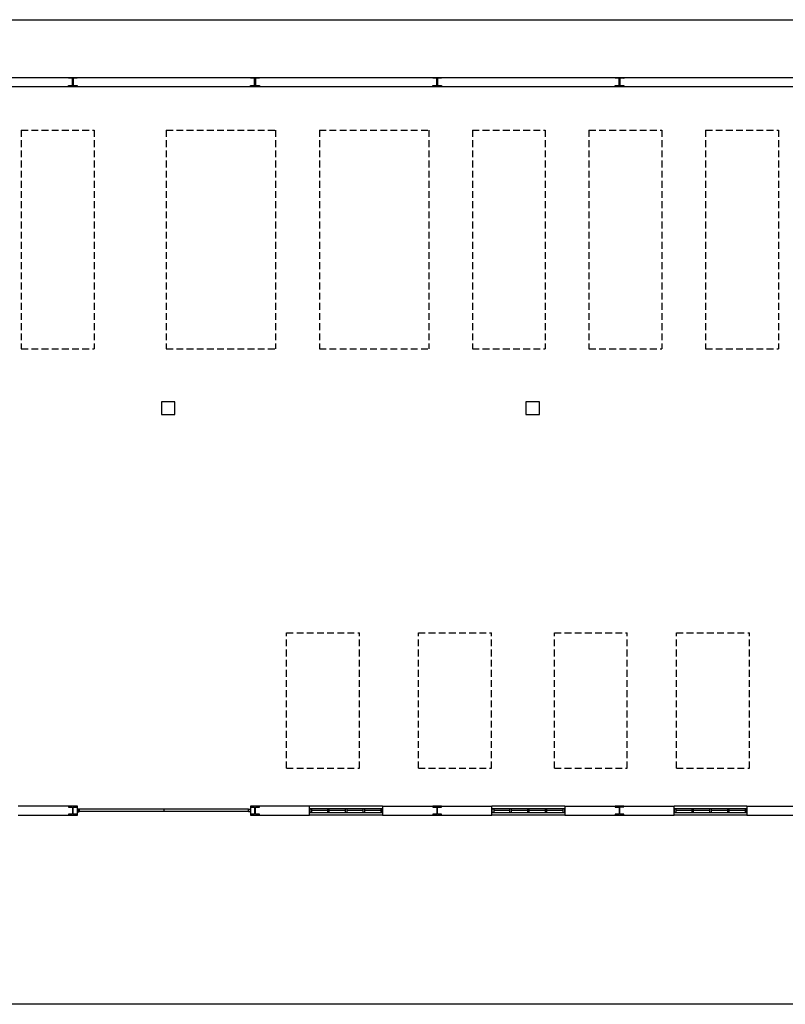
# Model space of a CAD drawing. Header units: millimetres. Extents: x -559 to 10735, y -2326 to 222.
# Tile 614 of 656: x 6973 to 7086, y -872 to -726. Entities that reach past the tile are written whole.
import ezdxf

# ---------------------------------------------------------------- set-up
doc = ezdxf.new("R2010")
doc.units = ezdxf.units.MM
doc.header["$LTSCALE"] = 4
doc.linetypes.add('HIDDEN', pattern=[0.375, 0.25, -0.125])
doc.layers.add('Extremos da Area Total', color=253, linetype='Continuous')
doc.layers.add('Planta Baixa', color=251, linetype='Continuous')

# ---------------------------------------------------------------- blocks, each defined once
blk = doc.blocks.new('AUW01D3S-flat-22-flat-1')
at = {"color": 9}
for p, q in [((0, 0.125), (-2, 0.125)), ((0, -0.125), (-2, -0.125))]:
    blk.add_line(p, q, dxfattribs=at)
blk = doc.blocks.new('AUD18D1S-flat-52-flat-1')
at = {"color": 9}
for p, q in [((-2, -0.125), (-2, 0.125)), ((0, 0.125), (0, -0.125))]:
    blk.add_line(p, q, dxfattribs=at)
blk = doc.blocks.new('AUD19D1S-flat-52-flat-1')
at = {"color": 9}
for p, q in [((-2, 0), (-2, 0)), ((0, 0), (0, 0))]:
    blk.add_line(p, q, dxfattribs=at)
blk = doc.blocks.new('AUD37D1S-flat-152-flat-1')
at = {"color": 9}
for p, q in [((-0.05, 0.05), (-0.05, -0.05)), ((0, 0.05), (-0.05, 0.05)), ((0, -0.05), (0, 0.05)), ((-0.05, -0.05), (0, -0.05))]:
    blk.add_line(p, q, dxfattribs=at)
at = {"color": 9, "width": 0.5, "flags": 3}
for p in [(-0.05, 0), (-0.05, -0.05)]:
    blk.add_attdef('JAMBPT', p, '', height=0.01, rotation=180, dxfattribs=at)
at = {"color": 9, "oblique": 36.8699, "width": 1.25, "flags": 3}
for p in [(-0.05, 0.05), (-0.05, 0), (-0.05, -0.05)]:
    blk.add_attdef('JAMBPT', p, '', height=0.00632, rotation=243.4349, dxfattribs=at)
blk = doc.blocks.new('AUD37D1S-flat-151-flat-1')
at = {"color": 9}
for p, q in [((0, -0.05), (0, 0.05)), ((0, 0.05), (0.05, 0.05)), ((0.05, 0.05), (0.05, -0.05)), ((0.05, -0.05), (0, -0.05))]:
    blk.add_line(p, q, dxfattribs=at)
at = {"color": 9, "text_generation_flag": 4, "width": 1.25, "flags": 3}
for p in [(0.05, 0.05), (0.05, 0), (0.05, -0.05)]:
    blk.add_attdef('JAMBPT', p, '', height=0.00632, rotation=296.5651, dxfattribs=at)
at = {"color": 9, "text_generation_flag": 4, "width": 0.5, "flags": 3}
for p in [(0.05, 0), (0.05, -0.05)]:
    blk.add_attdef('JAMBPT', p, '', height=0.01, dxfattribs=at)
blk = doc.blocks.new('AUD40D1S-flat-44-flat-1')
at = {"color": 9}
for p, q in [((-1, 0.05), (-1, -0.05)), ((1, 0.05), (-1, 0.05)), ((1, -0.05), (1, 0.05)), ((-1, -0.05), (1, -0.05))]:
    blk.add_line(p, q, dxfattribs=at)
blk = doc.blocks.new('AUD40D1S-flat-43-flat-1')
at = {"color": 9}
for p, q in [((-1, 0.05), (-1, -0.05)), ((1, 0.05), (-1, 0.05)), ((1, -0.05), (1, 0.05)), ((-1, -0.05), (1, -0.05))]:
    blk.add_line(p, q, dxfattribs=at)
blk = doc.blocks.new('AUD37D1S-flat-150-flat-1')
at = {"color": 9}
for p, q in [((-0.05, 0.05), (-0.05, -0.05)), ((0, 0.05), (-0.05, 0.05)), ((0, -0.05), (0, 0.05)), ((-0.05, -0.05), (0, -0.05))]:
    blk.add_line(p, q, dxfattribs=at)
at = {"color": 9, "width": 0.5, "flags": 3}
for p in [(-0.05, 0), (-0.05, -0.05)]:
    blk.add_attdef('JAMBPT', p, '', height=0.01, rotation=180, dxfattribs=at)
at = {"color": 9, "oblique": 36.8699, "width": 1.25, "flags": 3}
for p in [(-0.05, 0.05), (-0.05, 0), (-0.05, -0.05)]:
    blk.add_attdef('JAMBPT', p, '', height=0.00632, rotation=243.4349, dxfattribs=at)
blk = doc.blocks.new('AUD37D1S-flat-149-flat-1')
at = {"color": 9}
for p, q in [((-0.05, 0.05), (-0.05, -0.05)), ((0, 0.05), (-0.05, 0.05)), ((0, -0.05), (0, 0.05)), ((-0.05, -0.05), (0, -0.05))]:
    blk.add_line(p, q, dxfattribs=at)
at = {"color": 9, "width": 0.5, "flags": 3}
for p in [(-0.05, 0), (-0.05, -0.05)]:
    blk.add_attdef('JAMBPT', p, '', height=0.01, rotation=180, dxfattribs=at)
at = {"color": 9, "oblique": 36.8699, "width": 1.25, "flags": 3}
for p in [(-0.05, 0.05), (-0.05, 0), (-0.05, -0.05)]:
    blk.add_attdef('JAMBPT', p, '', height=0.00632, rotation=243.4349, dxfattribs=at)
blk = doc.blocks.new('AUD37D1S-flat-148-flat-1')
at = {"color": 9}
for p, q in [((-0.05, 0.05), (-0.05, -0.05)), ((0, 0.05), (-0.05, 0.05)), ((0, -0.05), (0, 0.05)), ((-0.05, -0.05), (0, -0.05))]:
    blk.add_line(p, q, dxfattribs=at)
at = {"color": 9, "width": 0.5, "flags": 3}
for p in [(-0.05, 0), (-0.05, -0.05)]:
    blk.add_attdef('JAMBPT', p, '', height=0.01, rotation=180, dxfattribs=at)
at = {"color": 9, "oblique": 36.8699, "width": 1.25, "flags": 3}
for p in [(-0.05, 0.05), (-0.05, 0), (-0.05, -0.05)]:
    blk.add_attdef('JAMBPT', p, '', height=0.00632, rotation=243.4349, dxfattribs=at)
blk = doc.blocks.new('AUW01D1S-flat-68-flat-1')
at = {"color": 9}
blk.add_line((0.21875, 0), (-0.21875, 0), dxfattribs=at)
blk = doc.blocks.new('AUW01D1S-flat-67-flat-1')
at = {"color": 9}
blk.add_line((0.21875, 0), (-0.21875, 0), dxfattribs=at)
blk = doc.blocks.new('AUW01D1S-flat-66-flat-1')
at = {"color": 9}
blk.add_line((0.21875, 0), (-0.21875, 0), dxfattribs=at)
blk = doc.blocks.new('AUW01D1S-flat-65-flat-1')
at = {"color": 9}
blk.add_line((0.21875, 0), (-0.21875, 0), dxfattribs=at)
blk = doc.blocks.new('AUW01D3S-flat-21-flat-1')
at = {"color": 9}
for p, q in [((0, 0.125), (-2, 0.125)), ((0, -0.125), (-2, -0.125))]:
    blk.add_line(p, q, dxfattribs=at)
blk = doc.blocks.new('AUD18D1S-flat-51-flat-1')
at = {"color": 9}
for p, q in [((-2, -0.125), (-2, 0.125)), ((0, 0.125), (0, -0.125))]:
    blk.add_line(p, q, dxfattribs=at)
blk = doc.blocks.new('AUD19D1S-flat-51-flat-1')
at = {"color": 9}
for p, q in [((-2, 0), (-2, 0)), ((0, 0), (0, 0))]:
    blk.add_line(p, q, dxfattribs=at)
blk = doc.blocks.new('AUD37D1S-flat-147-flat-1')
at = {"color": 9}
for p, q in [((-0.05, 0.05), (-0.05, -0.05)), ((0, 0.05), (-0.05, 0.05)), ((0, -0.05), (0, 0.05)), ((-0.05, -0.05), (0, -0.05))]:
    blk.add_line(p, q, dxfattribs=at)
at = {"color": 9, "width": 0.5, "flags": 3}
for p in [(-0.05, 0), (-0.05, -0.05)]:
    blk.add_attdef('JAMBPT', p, '', height=0.01, rotation=180, dxfattribs=at)
at = {"color": 9, "oblique": 36.8699, "width": 1.25, "flags": 3}
for p in [(-0.05, 0.05), (-0.05, 0), (-0.05, -0.05)]:
    blk.add_attdef('JAMBPT', p, '', height=0.00632, rotation=243.4349, dxfattribs=at)
blk = doc.blocks.new('AUD37D1S-flat-146-flat-1')
at = {"color": 9}
for p, q in [((0, -0.05), (0, 0.05)), ((0, 0.05), (0.05, 0.05)), ((0.05, 0.05), (0.05, -0.05)), ((0.05, -0.05), (0, -0.05))]:
    blk.add_line(p, q, dxfattribs=at)
at = {"color": 9, "text_generation_flag": 4, "width": 1.25, "flags": 3}
for p in [(0.05, 0.05), (0.05, 0), (0.05, -0.05)]:
    blk.add_attdef('JAMBPT', p, '', height=0.00632, rotation=296.5651, dxfattribs=at)
at = {"color": 9, "text_generation_flag": 4, "width": 0.5, "flags": 3}
for p in [(0.05, 0), (0.05, -0.05)]:
    blk.add_attdef('JAMBPT', p, '', height=0.01, dxfattribs=at)
blk = doc.blocks.new('AUD40D1S-flat-42-flat-1')
at = {"color": 9}
for p, q in [((-1, 0.05), (-1, -0.05)), ((1, 0.05), (-1, 0.05)), ((1, -0.05), (1, 0.05)), ((-1, -0.05), (1, -0.05))]:
    blk.add_line(p, q, dxfattribs=at)
blk = doc.blocks.new('AUD40D1S-flat-41-flat-1')
at = {"color": 9}
for p, q in [((-1, 0.05), (-1, -0.05)), ((1, 0.05), (-1, 0.05)), ((1, -0.05), (1, 0.05)), ((-1, -0.05), (1, -0.05))]:
    blk.add_line(p, q, dxfattribs=at)
blk = doc.blocks.new('AUD37D1S-flat-145-flat-1')
at = {"color": 9}
for p, q in [((-0.05, 0.05), (-0.05, -0.05)), ((0, 0.05), (-0.05, 0.05)), ((0, -0.05), (0, 0.05)), ((-0.05, -0.05), (0, -0.05))]:
    blk.add_line(p, q, dxfattribs=at)
at = {"color": 9, "width": 0.5, "flags": 3}
for p in [(-0.05, 0), (-0.05, -0.05)]:
    blk.add_attdef('JAMBPT', p, '', height=0.01, rotation=180, dxfattribs=at)
at = {"color": 9, "oblique": 36.8699, "width": 1.25, "flags": 3}
for p in [(-0.05, 0.05), (-0.05, 0), (-0.05, -0.05)]:
    blk.add_attdef('JAMBPT', p, '', height=0.00632, rotation=243.4349, dxfattribs=at)
blk = doc.blocks.new('AUD37D1S-flat-144-flat-1')
at = {"color": 9}
for p, q in [((-0.05, 0.05), (-0.05, -0.05)), ((0, 0.05), (-0.05, 0.05)), ((0, -0.05), (0, 0.05)), ((-0.05, -0.05), (0, -0.05))]:
    blk.add_line(p, q, dxfattribs=at)
at = {"color": 9, "width": 0.5, "flags": 3}
for p in [(-0.05, 0), (-0.05, -0.05)]:
    blk.add_attdef('JAMBPT', p, '', height=0.01, rotation=180, dxfattribs=at)
at = {"color": 9, "oblique": 36.8699, "width": 1.25, "flags": 3}
for p in [(-0.05, 0.05), (-0.05, 0), (-0.05, -0.05)]:
    blk.add_attdef('JAMBPT', p, '', height=0.00632, rotation=243.4349, dxfattribs=at)
blk = doc.blocks.new('AUD37D1S-flat-143-flat-1')
at = {"color": 9}
for p, q in [((-0.05, 0.05), (-0.05, -0.05)), ((0, 0.05), (-0.05, 0.05)), ((0, -0.05), (0, 0.05)), ((-0.05, -0.05), (0, -0.05))]:
    blk.add_line(p, q, dxfattribs=at)
at = {"color": 9, "width": 0.5, "flags": 3}
for p in [(-0.05, 0), (-0.05, -0.05)]:
    blk.add_attdef('JAMBPT', p, '', height=0.01, rotation=180, dxfattribs=at)
at = {"color": 9, "oblique": 36.8699, "width": 1.25, "flags": 3}
for p in [(-0.05, 0.05), (-0.05, 0), (-0.05, -0.05)]:
    blk.add_attdef('JAMBPT', p, '', height=0.00632, rotation=243.4349, dxfattribs=at)
blk = doc.blocks.new('AUW01D1S-flat-64-flat-1')
at = {"color": 9}
blk.add_line((0.21875, 0), (-0.21875, 0), dxfattribs=at)
blk = doc.blocks.new('AUW01D1S-flat-63-flat-1')
at = {"color": 9}
blk.add_line((0.21875, 0), (-0.21875, 0), dxfattribs=at)
blk = doc.blocks.new('AUW01D1S-flat-62-flat-1')
at = {"color": 9}
blk.add_line((0.21875, 0), (-0.21875, 0), dxfattribs=at)
blk = doc.blocks.new('AUW01D1S-flat-61-flat-1')
at = {"color": 9}
blk.add_line((0.21875, 0), (-0.21875, 0), dxfattribs=at)
blk = doc.blocks.new('AUW01D3S-flat-20-flat-1')
at = {"color": 9}
for p, q in [((0, 0.125), (-2, 0.125)), ((0, -0.125), (-2, -0.125))]:
    blk.add_line(p, q, dxfattribs=at)
blk = doc.blocks.new('AUD18D1S-flat-50-flat-1')
at = {"color": 9}
for p, q in [((-2, -0.125), (-2, 0.125)), ((0, 0.125), (0, -0.125))]:
    blk.add_line(p, q, dxfattribs=at)
blk = doc.blocks.new('AUD19D1S-flat-50-flat-1')
at = {"color": 9}
for p, q in [((-2, 0), (-2, 0)), ((0, 0), (0, 0))]:
    blk.add_line(p, q, dxfattribs=at)
blk = doc.blocks.new('AUD37D1S-flat-142-flat-1')
at = {"color": 9}
for p, q in [((-0.05, 0.05), (-0.05, -0.05)), ((0, 0.05), (-0.05, 0.05)), ((0, -0.05), (0, 0.05)), ((-0.05, -0.05), (0, -0.05))]:
    blk.add_line(p, q, dxfattribs=at)
at = {"color": 9, "width": 0.5, "flags": 3}
for p in [(-0.05, 0), (-0.05, -0.05)]:
    blk.add_attdef('JAMBPT', p, '', height=0.01, rotation=180, dxfattribs=at)
at = {"color": 9, "oblique": 36.8699, "width": 1.25, "flags": 3}
for p in [(-0.05, 0.05), (-0.05, 0), (-0.05, -0.05)]:
    blk.add_attdef('JAMBPT', p, '', height=0.00632, rotation=243.4349, dxfattribs=at)
blk = doc.blocks.new('AUD37D1S-flat-141-flat-1')
at = {"color": 9}
for p, q in [((0, -0.05), (0, 0.05)), ((0, 0.05), (0.05, 0.05)), ((0.05, 0.05), (0.05, -0.05)), ((0.05, -0.05), (0, -0.05))]:
    blk.add_line(p, q, dxfattribs=at)
at = {"color": 9, "text_generation_flag": 4, "width": 1.25, "flags": 3}
for p in [(0.05, 0.05), (0.05, 0), (0.05, -0.05)]:
    blk.add_attdef('JAMBPT', p, '', height=0.00632, rotation=296.5651, dxfattribs=at)
at = {"color": 9, "text_generation_flag": 4, "width": 0.5, "flags": 3}
for p in [(0.05, 0), (0.05, -0.05)]:
    blk.add_attdef('JAMBPT', p, '', height=0.01, dxfattribs=at)
blk = doc.blocks.new('AUD40D1S-flat-40-flat-1')
at = {"color": 9}
for p, q in [((-1, 0.05), (-1, -0.05)), ((1, 0.05), (-1, 0.05)), ((1, -0.05), (1, 0.05)), ((-1, -0.05), (1, -0.05))]:
    blk.add_line(p, q, dxfattribs=at)
blk = doc.blocks.new('AUD40D1S-flat-39-flat-1')
at = {"color": 9}
for p, q in [((-1, 0.05), (-1, -0.05)), ((1, 0.05), (-1, 0.05)), ((1, -0.05), (1, 0.05)), ((-1, -0.05), (1, -0.05))]:
    blk.add_line(p, q, dxfattribs=at)
blk = doc.blocks.new('AUD37D1S-flat-140-flat-1')
at = {"color": 9}
for p, q in [((-0.05, 0.05), (-0.05, -0.05)), ((0, 0.05), (-0.05, 0.05)), ((0, -0.05), (0, 0.05)), ((-0.05, -0.05), (0, -0.05))]:
    blk.add_line(p, q, dxfattribs=at)
at = {"color": 9, "width": 0.5, "flags": 3}
for p in [(-0.05, 0), (-0.05, -0.05)]:
    blk.add_attdef('JAMBPT', p, '', height=0.01, rotation=180, dxfattribs=at)
at = {"color": 9, "oblique": 36.8699, "width": 1.25, "flags": 3}
for p in [(-0.05, 0.05), (-0.05, 0), (-0.05, -0.05)]:
    blk.add_attdef('JAMBPT', p, '', height=0.00632, rotation=243.4349, dxfattribs=at)
blk = doc.blocks.new('AUD37D1S-flat-139-flat-1')
at = {"color": 9}
for p, q in [((-0.05, 0.05), (-0.05, -0.05)), ((0, 0.05), (-0.05, 0.05)), ((0, -0.05), (0, 0.05)), ((-0.05, -0.05), (0, -0.05))]:
    blk.add_line(p, q, dxfattribs=at)
at = {"color": 9, "width": 0.5, "flags": 3}
for p in [(-0.05, 0), (-0.05, -0.05)]:
    blk.add_attdef('JAMBPT', p, '', height=0.01, rotation=180, dxfattribs=at)
at = {"color": 9, "oblique": 36.8699, "width": 1.25, "flags": 3}
for p in [(-0.05, 0.05), (-0.05, 0), (-0.05, -0.05)]:
    blk.add_attdef('JAMBPT', p, '', height=0.00632, rotation=243.4349, dxfattribs=at)
blk = doc.blocks.new('AUD37D1S-flat-138-flat-1')
at = {"color": 9}
for p, q in [((-0.05, 0.05), (-0.05, -0.05)), ((0, 0.05), (-0.05, 0.05)), ((0, -0.05), (0, 0.05)), ((-0.05, -0.05), (0, -0.05))]:
    blk.add_line(p, q, dxfattribs=at)
at = {"color": 9, "width": 0.5, "flags": 3}
for p in [(-0.05, 0), (-0.05, -0.05)]:
    blk.add_attdef('JAMBPT', p, '', height=0.01, rotation=180, dxfattribs=at)
at = {"color": 9, "oblique": 36.8699, "width": 1.25, "flags": 3}
for p in [(-0.05, 0.05), (-0.05, 0), (-0.05, -0.05)]:
    blk.add_attdef('JAMBPT', p, '', height=0.00632, rotation=243.4349, dxfattribs=at)
blk = doc.blocks.new('AUW01D1S-flat-60-flat-1')
at = {"color": 9}
blk.add_line((0.21875, 0), (-0.21875, 0), dxfattribs=at)
blk = doc.blocks.new('AUW01D1S-flat-59-flat-1')
at = {"color": 9}
blk.add_line((0.21875, 0), (-0.21875, 0), dxfattribs=at)
blk = doc.blocks.new('AUW01D1S-flat-58-flat-1')
at = {"color": 9}
blk.add_line((0.21875, 0), (-0.21875, 0), dxfattribs=at)
blk = doc.blocks.new('AUW01D1S-flat-57-flat-1')
at = {"color": 9}
blk.add_line((0.21875, 0), (-0.21875, 0), dxfattribs=at)
blk = doc.blocks.new('AUD18D1S-flat-23-flat-1')
at = {"color": 9}
for p, q in [((0, -0.125), (0, 0.125)), ((4.75, 0.125), (4.75, -0.125))]:
    blk.add_line(p, q, dxfattribs=at)
blk = doc.blocks.new('AUD19D1S-flat-23-flat-1')
at = {"color": 9}
for p, q in [((0, 0), (0, 0)), ((4.75, 0), (4.75, 0))]:
    blk.add_line(p, q, dxfattribs=at)
blk = doc.blocks.new('AUD37D1S-flat-64-flat-1')
at = {"color": 9}
for p, q in [((0, 0.0375), (0, -0.0375)), ((0.05, 0.0375), (0, 0.0375)), ((0.05, -0.0375), (0.05, 0.0375)), ((0, -0.0375), (0.05, -0.0375))]:
    blk.add_line(p, q, dxfattribs=at)
at = {"color": 9, "oblique": 22.61986, "width": 1.083333, "flags": 3}
for p in [(0.05, 0.0375), (0.05, 0), (0.05, -0.0375)]:
    blk.add_attdef('JAMBPT', p, '', height=0.00588, rotation=56.30993, dxfattribs=at)
at = {"color": 9, "width": 0.666667, "flags": 3}
for p in [(0.05, 0.0375), (0.05, 0)]:
    blk.add_attdef('JAMBPT', p, '', height=0.0075, dxfattribs=at)
blk = doc.blocks.new('AUD37D1S-flat-63-flat-1')
at = {"color": 9}
for p, q in [((-0.05, 0.0375), (0, 0.0375)), ((-0.05, -0.0375), (-0.05, 0.0375)), ((0, 0.0375), (0, -0.0375)), ((0, -0.0375), (-0.05, -0.0375))]:
    blk.add_line(p, q, dxfattribs=at)
at = {"color": 9, "text_generation_flag": 4, "flags": 3}
for p, height, rotation, width in [((-0.05, 0.0375), 0.0075, 180, 0.666667), ((-0.05, 0), 0.0075, 180, 0.666667), ((-0.05, 0.0375), 0.00588, 123.69007, 1.083333), ((-0.05, 0), 0.00588, 123.69007, 1.083333), ((-0.05, -0.0375), 0.00588, 123.69007, 1.083333)]:
    blk.add_attdef('JAMBPT', p, '', height=height, rotation=rotation, dxfattribs=dict(at, width=width))
blk = doc.blocks.new('AUD41D1S-flat-13-flat-1')
at = {"color": 9}
for p, q in [((-2.375, 0.0375), (-2.375, -0.0375)), ((2.375, -0.0375), (2.375, 0.0375))]:
    blk.add_line(p, q, dxfattribs=at)
blk = doc.blocks.new('AUD10D1S-flat-2-flat-1')
at = {"color": 9}
for p, q in [((0, 0), (0, -0.05)), ((4.65, 0), (0, 0)), ((4.65, -0.05), (4.65, 0)), ((0, -0.05), (4.65, -0.05))]:
    blk.add_line(p, q, dxfattribs=at)

msp = doc.modelspace()

# ---------------------------------------------------------------- linework, layer by layer
at = {"layer": 'Extremos da Area Total'}
msp.add_lwpolyline([(6706.99, -743.4), (6706.99, -726.48), (7209.8, -726.48), (7209.8, -871.76), (6706.99, -871.76), (6706.99, -746.25)], dxfattribs=at)
at = {"layer": 'Planta Baixa'}
for p, q in [((6851.02, -734.99), (7150.61, -734.99)), ((6851.02, -736.33), (7150.61, -736.33)), ((6981.93, -842.51), (6973.19, -842.51)), ((7016.2, -842.51), (7007.47, -842.51)), ((7026.95, -842.51), (7043.08, -842.51)), ((7053.84, -842.51), (7069.96, -842.51)), ((7080.72, -842.51), (7089.45, -842.51)), ((6973.19, -843.86), (6981.93, -843.86)), ((6994.7, -842.98), (6994.7, -843.25)), ((7007.47, -843.86), (7016.2, -843.86)), ((7026.95, -843.86), (7043.08, -843.86)), ((7053.84, -843.86), (7069.96, -843.86)), ((7080.72, -843.86), (7089.45, -843.86))]:
    msp.add_line(p, q, dxfattribs=at)
at = {"layer": 'Planta Baixa', "linetype": 'HIDDEN'}
for p, q in [((6973.65, -742.77), (6984.41, -742.77)), ((6973.65, -742.77), (6973.65, -775.03)), ((6984.41, -742.77), (6984.41, -775.03)), ((6995.05, -742.77), (6995.05, -775.03)), ((6995.05, -742.77), (7011.18, -742.77)), ((7011.18, -742.77), (7011.18, -775.03)), ((7017.63, -742.77), (7033.76, -742.77)), ((7017.63, -742.77), (7017.63, -775.03)), ((7033.76, -742.77), (7033.76, -775.03)), ((7040.21, -742.77), (7040.21, -775.03)), ((7040.21, -742.77), (7050.96, -742.77)), ((7050.96, -742.77), (7050.96, -775.03)), ((7057.41, -742.77), (7068.17, -742.77)), ((7057.41, -742.77), (7057.41, -775.03)), ((7068.17, -742.77), (7068.17, -775.03)), ((7074.62, -742.77), (7074.62, -775.03)), ((7074.62, -742.77), (7085.37, -742.77)), ((7085.37, -742.77), (7085.37, -775.03)), ((6973.65, -775.03), (6984.41, -775.03)), ((6995.05, -775.03), (7011.18, -775.03)), ((7017.63, -775.03), (7033.76, -775.03)), ((7040.21, -775.03), (7050.96, -775.03)), ((7057.41, -775.03), (7068.17, -775.03)), ((7074.62, -775.03), (7085.37, -775.03)), ((7012.79, -836.93), (7012.79, -816.93)), ((7012.79, -816.93), (7023.54, -816.93)), ((7023.54, -836.93), (7023.54, -816.93)), ((7032.25, -816.93), (7043.01, -816.93)), ((7032.25, -836.93), (7032.25, -816.93)), ((7043.01, -836.93), (7043.01, -816.93)), ((7052.31, -816.93), (7063.06, -816.93)), ((7052.31, -836.93), (7052.31, -816.93)), ((7063.06, -836.93), (7063.06, -816.93)), ((7070.32, -836.93), (7070.32, -816.93)), ((7070.32, -816.93), (7081.07, -816.93)), ((7081.07, -836.93), (7081.07, -816.93)), ((7012.79, -836.93), (7023.54, -836.93)), ((7032.25, -836.93), (7043.01, -836.93)), ((7052.31, -836.93), (7063.06, -836.93)), ((7070.32, -836.93), (7081.07, -836.93))]:
    msp.add_line(p, q, dxfattribs=at)
at = {"layer": 'Planta Baixa'}
for points in [[(6981.9, -735.01), (6981.9, -735.12), (6981.36, -735.12, 0.414214), (6981.31, -735.18), (6981.31, -736.14, 0.414214), (6981.36, -736.2), (6981.9, -736.2), (6981.9, -736.3), (6980.61, -736.3), (6980.61, -736.2), (6981.15, -736.2, 0.414214), (6981.2, -736.14), (6981.2, -735.18, 0.414214), (6981.15, -735.12), (6980.61, -735.12), (6980.61, -735.01)], [(7008.78, -735.01), (7008.78, -735.12), (7008.25, -735.12, 0.414214), (7008.19, -735.18), (7008.19, -736.14, 0.414214), (7008.25, -736.2), (7008.78, -736.2), (7008.78, -736.3), (7007.49, -736.3), (7007.49, -736.2), (7008.03, -736.2, 0.414214), (7008.08, -736.14), (7008.08, -735.18, 0.414214), (7008.03, -735.12), (7007.49, -735.12), (7007.49, -735.01)], [(7035.66, -735.01), (7035.66, -735.12), (7035.13, -735.12, 0.414214), (7035.07, -735.18), (7035.07, -736.14, 0.414214), (7035.13, -736.2), (7035.66, -736.2), (7035.66, -736.3), (7034.37, -736.3), (7034.37, -736.2), (7034.91, -736.2, 0.414214), (7034.96, -736.14), (7034.96, -735.18, 0.414214), (7034.91, -735.12), (7034.37, -735.12), (7034.37, -735.01)], [(7062.55, -735.02), (7062.55, -735.13), (7062.01, -735.12, 0.414214), (7061.96, -735.18), (7061.95, -736.14, 0.414214), (7062, -736.2), (7062.54, -736.2), (7062.54, -736.31), (7061.25, -736.3), (7061.25, -736.19), (7061.79, -736.2, 0.414214), (7061.84, -736.14), (7061.85, -735.18, 0.414214), (7061.8, -735.12), (7061.26, -735.12), (7061.26, -735.01)], [(6981.9, -843.83), (6981.9, -843.72), (6981.36, -843.72, -0.414214), (6981.31, -843.67), (6981.31, -842.7, -0.414214), (6981.36, -842.65), (6981.9, -842.65), (6981.9, -842.54), (6980.61, -842.54), (6980.61, -842.65), (6981.15, -842.65, -0.414214), (6981.2, -842.7), (6981.2, -843.67, -0.414214), (6981.15, -843.72), (6980.61, -843.72), (6980.61, -843.83)], [(7008.78, -843.83), (7008.78, -843.72), (7008.25, -843.72, -0.414214), (7008.19, -843.67), (7008.19, -842.7, -0.414214), (7008.25, -842.65), (7008.78, -842.65), (7008.78, -842.54), (7007.49, -842.54), (7007.49, -842.65), (7008.03, -842.65, -0.414214), (7008.08, -842.7), (7008.08, -843.67, -0.414214), (7008.03, -843.72), (7007.49, -843.72), (7007.49, -843.83)], [(7035.66, -843.83), (7035.66, -843.72), (7035.13, -843.72, -0.414214), (7035.07, -843.67), (7035.07, -842.7, -0.414214), (7035.13, -842.65), (7035.66, -842.65), (7035.66, -842.54), (7034.37, -842.54), (7034.37, -842.65), (7034.91, -842.65, -0.414214), (7034.96, -842.7), (7034.96, -843.67, -0.414214), (7034.91, -843.72), (7034.37, -843.72), (7034.37, -843.83)], [(7062.55, -843.83), (7062.55, -843.72), (7062.01, -843.72, -0.414214), (7061.96, -843.67), (7061.95, -842.7, -0.414214), (7062, -842.65), (7062.54, -842.64), (7062.54, -842.54), (7061.25, -842.54), (7061.25, -842.65), (7061.79, -842.65, -0.414214), (7061.84, -842.7), (7061.85, -843.67, -0.414214), (7061.8, -843.72), (7061.26, -843.72), (7061.26, -843.83)]]:
    msp.add_lwpolyline(points, format="xyb", close=True, dxfattribs=at)
for points in [[(6994.33, -784.73), (6996.33, -784.73), (6996.33, -782.88), (6994.33, -782.88)], [(7048.09, -784.73), (7050.1, -784.73), (7050.1, -782.88), (7048.09, -782.88)]]:
    msp.add_lwpolyline(points, close=True, dxfattribs=at)

# ---------------------------------------------------------------- block references
at = {"layer": 'Planta Baixa', "xscale": 5.376215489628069, "yscale": 5.376215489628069, "zscale": 5.376215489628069}
for name, p in [('AUD18D1S-flat-23-flat-1', (6981.93, -843.18)), ('AUW01D3S-flat-20-flat-1', (7026.95, -843.18)), ('AUD18D1S-flat-50-flat-1', (7026.95, -843.18)), ('AUW01D3S-flat-21-flat-1', (7053.84, -843.18)), ('AUD18D1S-flat-51-flat-1', (7053.84, -843.18)), ('AUW01D3S-flat-22-flat-1', (7080.72, -843.18)), ('AUD18D1S-flat-52-flat-1', (7080.72, -843.18)), ('AUD37D1S-flat-64-flat-1', (6981.93, -843.18)), ('AUD41D1S-flat-13-flat-1', (6994.7, -843.18)), ('AUD19D1S-flat-23-flat-1', (6981.93, -843.18)), ('AUD10D1S-flat-2-flat-1', (6982.2, -842.98)), ('AUD37D1S-flat-63-flat-1', (7007.47, -843.18)), ('AUD37D1S-flat-141-flat-1', (7016.2, -843.18)), ('AUD40D1S-flat-40-flat-1', (7021.58, -843.18)), ('AUD40D1S-flat-39-flat-1', (7021.58, -843.18)), ('AUD19D1S-flat-50-flat-1', (7026.95, -843.18)), ('AUW01D1S-flat-57-flat-1', (7017.65, -843.18)), ('AUD37D1S-flat-138-flat-1', (7019.09, -843.18)), ('AUW01D1S-flat-58-flat-1', (7020.27, -843.18)), ('AUD37D1S-flat-139-flat-1', (7021.71, -843.18)), ('AUW01D1S-flat-59-flat-1', (7022.89, -843.18)), ('AUD37D1S-flat-140-flat-1', (7024.33, -843.18)), ('AUW01D1S-flat-60-flat-1', (7025.51, -843.18)), ('AUD37D1S-flat-142-flat-1', (7026.95, -843.18)), ('AUD37D1S-flat-146-flat-1', (7043.08, -843.18)), ('AUD40D1S-flat-42-flat-1', (7048.46, -843.18)), ('AUD40D1S-flat-41-flat-1', (7048.46, -843.18)), ('AUD19D1S-flat-51-flat-1', (7053.84, -843.18)), ('AUW01D1S-flat-61-flat-1', (7044.53, -843.18)), ('AUD37D1S-flat-143-flat-1', (7045.97, -843.18)), ('AUW01D1S-flat-62-flat-1', (7047.15, -843.18)), ('AUD37D1S-flat-144-flat-1', (7048.59, -843.18)), ('AUW01D1S-flat-63-flat-1', (7049.77, -843.18)), ('AUD37D1S-flat-145-flat-1', (7051.21, -843.18)), ('AUW01D1S-flat-64-flat-1', (7052.39, -843.18)), ('AUD37D1S-flat-147-flat-1', (7053.84, -843.18)), ('AUD37D1S-flat-151-flat-1', (7069.96, -843.18)), ('AUD40D1S-flat-44-flat-1', (7075.34, -843.18)), ('AUD40D1S-flat-43-flat-1', (7075.34, -843.18)), ('AUD19D1S-flat-52-flat-1', (7080.72, -843.18)), ('AUW01D1S-flat-65-flat-1', (7071.41, -843.18)), ('AUD37D1S-flat-148-flat-1', (7072.85, -843.18)), ('AUW01D1S-flat-66-flat-1', (7074.03, -843.18)), ('AUD37D1S-flat-149-flat-1', (7075.47, -843.18)), ('AUW01D1S-flat-67-flat-1', (7076.65, -843.18)), ('AUD37D1S-flat-150-flat-1', (7078.1, -843.18)), ('AUW01D1S-flat-68-flat-1', (7079.27, -843.18)), ('AUD37D1S-flat-152-flat-1', (7080.72, -843.18))]:
    msp.add_blockref(name, p, dxfattribs=at)

doc.saveas('drawing.dxf')
